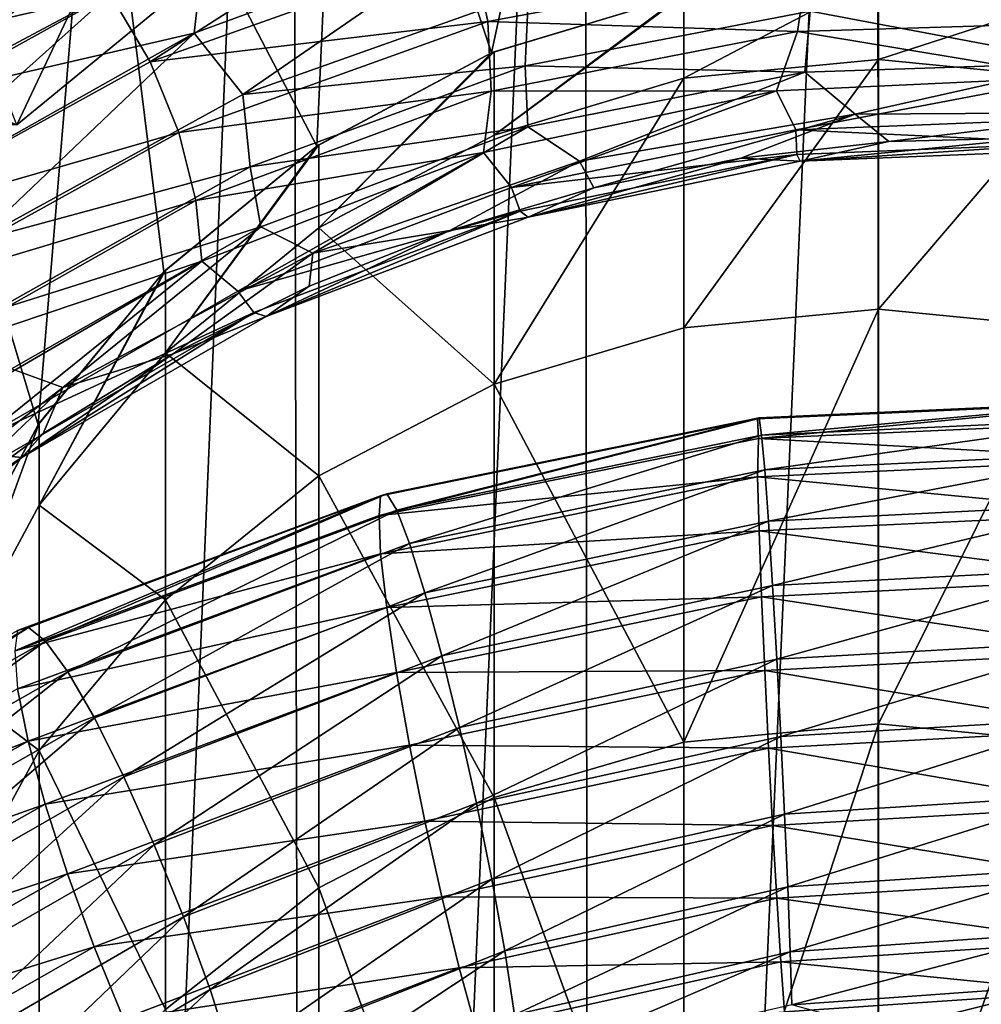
# Model space of a CAD drawing. Header units: metres. Extents: x -80 to 80, y -455 to 95.
# Tile 986 of 1056: x -7 to 1, y 6 to 14. Entities that reach past the tile are written whole.
import ezdxf

# ---------------------------------------------------------------- set-up
doc = ezdxf.new("R2010")
doc.units = ezdxf.units.M
for name, color, linetype in [('solid_501010_K_01', 7, 'CONTINUOUS'), ('solid_501010_k_02', 7, 'CONTINUOUS'), ('solid_501010_k_02_01', 7, 'CONTINUOUS')]:
    doc.layers.add(name, color=color, linetype=linetype)

msp = doc.modelspace()

# ---------------------------------------------------------------- linework, layer by layer
at = {"layer": 'solid_501010_K_01'}
for points in [[(0, 13.797497, 957.101196), (1.658268, 13.634707, 957.087952), (1.658268, 14.336675, 940)], [(-0.572882, 14.20271, 1000.507996), (1.842715, 14.266321, 999.885315), (1.73265, 13.768332, 1000.313232)], [(0, 13.797497, 957.101196), (0, 11.69472, 974.087097), (1.658268, 13.634707, 957.087952)], [(-0.693977, 13.206469, 1003.913025), (1.718024, 13.300171, 1003.298828), (1.634129, 13.649715, 1003.888123)], [(0, 11.69472, 974.087097), (1.658268, 11.533537, 974.06073), (1.658268, 13.634707, 957.087952)], [(-0.19587, 13.338367, 1001.337585), (2.127031, 13.350282, 1000.697205), (0.089489, 13.107934, 1001.840759)], [(2.127031, 13.350282, 1000.697205), (1.333374, 13.138088, 1001.503052), (0.089489, 13.107934, 1001.840759)], [(-0.658131, 12.940313, 1002.655212), (1.649458, 13.032934, 1002.042908), (1.663177, 13.093922, 1002.687378)], [(0, 11.69472, 974.087097), (0, 8.20584, 990.843384), (1.658268, 11.533537, 974.06073)], [(0, 8.20584, 990.843384), (1.658268, 8.047321, 990.804016), (1.658268, 11.533537, 974.06073)], [(-1.002411, 10.781962, 1024.207764), (-1.015307, 10.773754, 1024.864502), (2.18669, 10.916674, 1024.246216)], [(2.18669, 10.916674, 1024.246216), (-1.009362, 10.607923, 1025.492554), (2.203918, 10.750789, 1024.874268)], [(2.158915, 10.924082, 1023.590149), (-1.002411, 10.781962, 1024.207764), (2.18669, 10.916674, 1024.246216)], [(-0.982245, 10.636713, 1023.565491), (-1.002411, 10.781962, 1024.207764), (2.158915, 10.924082, 1023.590149)], [(2.115483, 10.778758, 1022.94928), (-0.982245, 10.636713, 1023.565491), (2.158915, 10.924082, 1023.590149)], [(-0.955901, 10.344244, 1022.978271), (-0.982245, 10.636713, 1023.565491), (2.115483, 10.778758, 1022.94928)], [(2.058746, 10.486964, 1022.364075), (-0.955901, 10.344244, 1022.978271), (2.115483, 10.778758, 1022.94928)], [(2.203918, 10.750789, 1024.874268), (-1.009362, 10.607923, 1025.492554), (2.1869, 10.432603, 1025.435669)], [(-1.009362, 10.607923, 1025.492554), (-1.015404, 10.286063, 1026.053223), (2.1869, 10.432603, 1025.435669)], [(-0.924526, 9.912814, 1022.48468), (-0.955901, 10.344244, 1022.978271), (2.058746, 10.486964, 1022.364075)], [(1.991172, 10.056967, 1021.872986), (-0.924526, 9.912814, 1022.48468), (2.058746, 10.486964, 1022.364075)], [(2.1869, 10.432603, 1025.435669), (-1.015404, 10.286063, 1026.053223), (2.15931, 9.979725, 1025.9104)], [(-1.015404, 10.286063, 1026.053223), (-1.002594, 9.830549, 1026.526367), (2.15931, 9.979725, 1025.9104)], [(-0.889894, 9.369137, 1022.108459), (-0.924526, 9.912814, 1022.48468), (1.991172, 10.056967, 1021.872986)], [(1.916585, 9.515384, 1021.499634), (-0.889894, 9.369137, 1022.108459), (1.991172, 10.056967, 1021.872986)], [(2.15931, 9.979725, 1025.9104), (-1.002594, 9.830549, 1026.526367), (2.116037, 9.428107, 1026.267578)], [(-1.002594, 9.830549, 1026.526367), (-0.982502, 9.275981, 1026.881348), (2.116037, 9.428107, 1026.267578)], [(-0.854182, 8.751497, 1021.86377), (-0.889894, 9.369137, 1022.108459), (1.916585, 9.515384, 1021.499634)], [(1.839672, 8.900339, 1021.257996), (-0.854182, 8.751497, 1021.86377), (1.916585, 9.515384, 1021.499634)], [(2.116037, 9.428107, 1026.267578), (-0.982502, 9.275981, 1026.881348), (2.059433, 8.810525, 1026.482666)], [(-0.982502, 9.275981, 1026.881348), (-0.95622, 8.655312, 1027.093872), (2.059433, 8.810525, 1026.482666)], [(-0.819575, 8.098135, 1021.764282), (-0.854182, 8.751497, 1021.86377), (1.839672, 8.900339, 1021.257996)], [(1.765137, 8.249906, 1021.16156), (-0.819575, 8.098135, 1021.764282), (1.839672, 8.900339, 1021.257996)], [(2.059433, 8.810525, 1026.482666), (-0.95622, 8.655312, 1027.093872), (1.991962, 8.159846, 1026.533936)], [(-0.95622, 8.655312, 1027.093872), (-0.924892, 8.001581, 1027.142212), (1.991962, 8.159846, 1026.533936)], [(-0.788247, 7.446913, 1021.823608), (-0.819575, 8.098135, 1021.764282), (1.765137, 8.249906, 1021.16156)], [(1.697665, 7.601783, 1021.223816), (-0.788247, 7.446913, 1021.823608), (1.765137, 8.249906, 1021.16156)], [(0, 8.20584, 990.843384), (0, 3.354368, 1007.257019), (1.658268, 8.047321, 990.804016)], [(1.991962, 8.159846, 1026.533936), (-0.924892, 8.001581, 1027.142212), (1.917426, 7.511546, 1026.422852)], [(0, 3.354368, 1007.257019), (1.658268, 3.199554, 1007.204956), (1.658268, 8.047321, 990.804016)], [(-0.924892, 8.001581, 1027.142212), (-0.890284, 7.350421, 1027.027954), (1.917426, 7.511546, 1026.422852)], [(-0.761965, 6.83296, 1022.040771), (-0.788247, 7.446913, 1021.823608), (1.697665, 7.601783, 1021.223816)], [(1.641061, 6.990931, 1021.443542), (-0.761965, 6.83296, 1022.040771), (1.697665, 7.601783, 1021.223816)], [(1.917426, 7.511546, 1026.422852), (-0.890284, 7.350421, 1027.027954), (1.840513, 6.90262, 1026.16626)], [(-0.890284, 7.350421, 1027.027954), (-0.854573, 6.738977, 1026.768188), (1.840513, 6.90262, 1026.16626)], [(-0.741873, 6.287544, 1022.393127), (-0.761965, 6.83296, 1022.040771), (1.641061, 6.990931, 1021.443542)], [(1.597789, 6.448444, 1021.798096), (-0.741873, 6.287544, 1022.393127), (1.641061, 6.990931, 1021.443542)], [(1.840513, 6.90262, 1026.16626), (-0.854573, 6.738977, 1026.768188), (1.765926, 6.36976, 1025.780884)], [(-0.854573, 6.738977, 1026.768188), (-0.819941, 6.204087, 1026.379883), (1.765926, 6.36976, 1025.780884)], [(-0.729062, 5.841498, 1022.856995), (-0.741873, 6.287544, 1022.393127), (1.597789, 6.448444, 1021.798096)], [(1.570199, 6.004981, 1022.263489), (-0.729062, 5.841498, 1022.856995), (1.597789, 6.448444, 1021.798096)], [(1.765926, 6.36976, 1025.780884), (-0.819941, 6.204087, 1026.379883), (1.698352, 5.949237, 1025.283691)], [(-0.819941, 6.204087, 1026.379883), (-0.788566, 5.782171, 1025.880249), (1.698352, 5.949237, 1025.283691)], [(1.570199, 6.004981, 1022.263489), (1.303688, 5.693453, 1022.883911), (0.058605, 5.625967, 1023.216125)], [(1.698352, 5.949237, 1025.283691), (-0.788566, 5.782171, 1025.880249), (1.641615, 5.665514, 1024.699829)]]:
    msp.add_3dface(points, dxfattribs=at)
at = {"layer": 'solid_501010_k_02'}
for points in [[(-9.103789, 14.30973, 1001.725952), (-6.493717, 15.759725, 1001.499023), (-8.46087, 14.021783, 1001.409729)], [(-6.493717, 15.759725, 1001.499023), (-5.905424, 15.378936, 1001.151917), (-8.46087, 14.021783, 1001.409729)], [(-9.728815, 13.926185, 1006.06842), (-6.963652, 15.47027, 1005.895996), (-9.817899, 14.460008, 1005.646973)], [(-6.901847, 14.851612, 1006.188843), (-6.963652, 15.47027, 1005.895996), (-9.728815, 13.926185, 1006.06842)], [(-8.46087, 14.021783, 1001.409729), (-5.905424, 15.378936, 1001.151917), (-8.121561, 13.471643, 1001.252136)], [(-5.905424, 15.378936, 1001.151917), (-5.668697, 14.780766, 1000.982361), (-8.121561, 13.471643, 1001.252136)], [(-5.694605, 14.522555, 69), (-7.019347, 15.300571, 69), (-8.609146, 13.852036, 69)], [(-9.577153, 13.32839, 1006.361694), (-6.901847, 14.851612, 1006.188843), (-9.728815, 13.926185, 1006.06842)], [(-9.076262, 12.896196, 1006.487976), (-6.901847, 14.851612, 1006.188843), (-9.577153, 13.32839, 1006.361694)], [(-5.69459, 14.522566, 654), (-11.877767, 14.316772, 654), (-12.557357, 13.250015, 654)], [(-7.247855, 13.247833, 654), (-5.69459, 14.522566, 654), (-12.557357, 13.250015, 654)], [(-7.247843, 13.247844, 69), (-5.694605, 14.522555, 69), (-8.609146, 13.852036, 69)], [(-8.653143, 12.384371, 1006.459961), (-6.461339, 14.348557, 1006.293396), (-9.076262, 12.896196, 1006.487976)], [(-8.121561, 13.471643, 1001.252136), (-5.756045, 14.018301, 1001.003113), (-8.06989, 12.714921, 1001.267029)], [(-5.883733, 13.184081, 1006.065186), (-6.124071, 13.776924, 1006.247925), (-8.653143, 12.384371, 1006.459961)], [(-8.310693, 11.839796, 1006.290466), (-5.883733, 13.184081, 1006.065186), (-8.653143, 12.384371, 1006.459961)], [(-5.740253, 12.611732, 1005.758362), (-5.883733, 13.184081, 1006.065186), (-8.310693, 11.839796, 1006.290466)], [(-8.056923, 11.303157, 1005.992554), (-5.740253, 12.611732, 1005.758362), (-8.310693, 11.839796, 1006.290466)], [(-5.690866, 12.100831, 1005.339783), (-5.740253, 12.611732, 1005.758362), (-8.056923, 11.303157, 1005.992554)], [(-7.897223, 10.814875, 1005.578369), (-5.690866, 12.100831, 1005.339783), (-8.056923, 11.303157, 1005.992554)], [(-7.291566, 11.194763, 1002.116333), (-6.859704, 11.035224, 1002.588806), (-8.761236, 9.572175, 1002.788879)], [(-8.761236, 9.572175, 1002.788879), (-6.859704, 11.035224, 1002.588806), (-8.059061, 9.888877, 1003.298889)], [(-6.859704, 11.035224, 1002.588806), (-7.0264, 10.65006, 1003.185486), (-8.059061, 9.888877, 1003.298889)], [(-8.059061, 9.888877, 1003.298889), (-7.20404, 10.446967, 1003.819275), (-9.051191, 8.945162, 1003.99231)]]:
    msp.add_3dface(points, dxfattribs=at)
at = {"layer": 'solid_501010_k_02_01'}
for points in [[(-2.410668, -27.232048), (-2.478241, 27.228146), (-0.004935, 27.299974)], [(-2.410668, -27.232048), (-0.004935, 27.299974), (0, -27.299999)], [(2.468741, 27.228699), (0, -27.299999), (-0.004935, 27.299974)], [(-4.817393, -27.028463), (-4.936714, 27.014652), (-2.478241, 27.228146)], [(-4.817393, -27.028463), (-2.478241, 27.228146), (-2.410668, -27.232048)], [(2.468741, 27.228699), (2.418479, -27.231606), (0, -27.299999)], [(-7.196311, -26.691648), (-7.357064, 26.663746), (-4.936714, 27.014652)], [(-7.196311, -26.691648), (-4.936714, 27.014652), (-4.817393, -27.028463)], [(-9.521126, -26.227478), (-7.357064, 26.663746), (-7.196311, -26.691648)], [(-2.29668, 18.287197, 828), (-4.515392, 17.655949, 828), (-3.252789, 13.852983, 828)], [(-2.29668, 18.287197, 828), (-3.252789, 13.852983, 828), (-1.658126, 14.336702, 828)], [(-4.515392, 17.655949, 828), (-6.580445, 16.627686, 828), (-4.722425, 13.067439, 828)], [(-4.515392, 17.655949, 828), (-4.722425, 13.067439, 828), (-3.252789, 13.852983, 828)], [(-6.580445, 16.627686, 828), (-8.421332, 15.237486, 828), (-7.067439, 10.722425, 828)], [(-6.580445, 16.627686, 828), (-7.067439, 10.722425, 828), (-6.010409, 12.010409, 828)], [(-6.580445, 16.627686, 828), (-6.010409, 12.010409, 828), (-4.722425, 13.067439, 828)], [(-7.247855, 13.247833, 774), (-7.74418, 14.501627, 774), (-6.049152, 15.780477, 774)], [(-5.69459, 14.522566, 774), (-7.247855, 13.247833, 774), (-6.049152, 15.780477, 774)], [(-6.124071, 13.776924, 1006.247925), (-3.659907, 15.359627, 1005.954773), (-6.461339, 14.348557, 1006.293396)], [(-6.124071, 13.776924, 1006.247925), (-3.417521, 14.741927, 1005.896179), (-3.659907, 15.359627, 1005.954773)], [(-7.616793, 15.07734, 68.959335), (-8.609146, 13.852036, 69), (-7.019347, 15.300571, 69)], [(-8.421332, 15.237486, 828), (-7.852983, 9.252789, 828), (-7.067439, 10.722425, 828)], [(-5.756045, 14.018301, 1001.003113), (-3.276405, 14.929485, 1000.621094), (-5.346484, 13.50392, 1001.110352)], [(-5.668697, 14.780766, 1000.982361), (-3.276405, 14.929485, 1000.621094), (-5.756045, 14.018301, 1001.003113)], [(-3.276405, 14.929485, 1000.621094), (-2.942041, 14.357285, 1000.711731), (-5.346484, 13.50392, 1001.110352)], [(-9.076262, 12.896196, 1006.487976), (-6.461339, 14.348557, 1006.293396), (-6.901847, 14.851612, 1006.188843)], [(-8.121561, 13.471643, 1001.252136), (-5.668697, 14.780766, 1000.982361), (-5.756045, 14.018301, 1001.003113)], [(-3.2863, 14.118058, 1005.705811), (-3.417521, 14.741927, 1005.896179), (-6.124071, 13.776924, 1006.247925)], [(-3.2863, 14.118058, 1005.705811), (-0.592459, 14.617305, 1005.208801), (-3.417521, 14.741927, 1005.896179)], [(1.916569, 14.111024, 1004.280762), (2.118423, 14.674019, 1004.575928), (-0.592459, 14.617305, 1005.208801)], [(-0.680488, 14.031595, 1004.903564), (-0.592459, 14.617305, 1005.208801), (-3.2863, 14.118058, 1005.705811)], [(-0.680488, 14.031595, 1004.903564), (1.916569, 14.111024, 1004.280762), (-0.592459, 14.617305, 1005.208801)], [(-11.877767, 14.316772, 634), (-5.69459, 14.522566, 634), (-7.247855, 13.247833, 634)], [(-7.247855, 13.247833, 634), (-5.69459, 14.522566, 634), (-7.247843, 13.247844, 69)], [(-7.247855, 13.247833, 654), (-7.247855, 13.247833, 774), (-5.69459, 14.522566, 774)], [(-7.247855, 13.247833, 654), (-5.69459, 14.522566, 774), (-5.69459, 14.522566, 654)], [(-5.69459, 14.522566, 634), (-5.694605, 14.522555, 69), (-7.247843, 13.247844, 69)], [(-1.635345, 13.639219, 957.088318), (0, 14.5, 940), (-1.635345, 14.341202, 940)], [(-1.635345, 13.639219, 957.088318), (0, 13.797497, 957.101196), (0, 14.5, 940)], [(0, 13.797497, 957.101196), (1.658268, 14.336675, 940), (0, 14.5, 940)], [(-8.653143, 12.384371, 1006.459961), (-6.124071, 13.776924, 1006.247925), (-6.461339, 14.348557, 1006.293396)], [(-5.346484, 13.50392, 1001.110352), (-2.942041, 14.357285, 1000.711731), (-2.971865, 13.743227, 1001.017822)], [(-1.658126, 14.336702, 828), (-3.252789, 13.852983, 828), (-1.658268, 14.336675, 940)], [(-3.252789, 13.852983, 828), (-3.232754, 13.861254, 940), (-1.658268, 14.336675, 940)], [(-3.232754, 13.160848, 957.049438), (-1.635345, 14.341202, 940), (-1.658268, 14.336675, 940)], [(-3.232754, 13.160848, 957.049438), (-1.635345, 13.639219, 957.088318), (-1.635345, 14.341202, 940)], [(-3.232754, 13.160848, 957.049438), (-1.658268, 14.336675, 940), (-3.232754, 13.861254, 940)], [(-2.942041, 14.357285, 1000.711731), (-0.572882, 14.20271, 1000.507996), (-2.971865, 13.743227, 1001.017822)], [(-2.971865, 13.743227, 1001.017822), (-0.572882, 14.20271, 1000.507996), (-0.617128, 13.690867, 1000.93042)], [(-0.572882, 14.20271, 1000.507996), (1.73265, 13.768332, 1000.313232), (-0.617128, 13.690867, 1000.93042)], [(-5.883733, 13.184081, 1006.065186), (-3.2863, 14.118058, 1005.705811), (-6.124071, 13.776924, 1006.247925)], [(-3.257979, 13.529274, 1005.396606), (-3.2863, 14.118058, 1005.705811), (-5.883733, 13.184081, 1006.065186)], [(-3.257979, 13.529274, 1005.396606), (-0.680488, 14.031595, 1004.903564), (-3.2863, 14.118058, 1005.705811)], [(1.634129, 13.649715, 1003.888123), (1.916569, 14.111024, 1004.280762), (-0.680488, 14.031595, 1004.903564)], [(-8.06989, 12.714921, 1001.267029), (-5.756045, 14.018301, 1001.003113), (-7.595715, 12.268087, 1001.393616)], [(-5.756045, 14.018301, 1001.003113), (-5.346484, 13.50392, 1001.110352), (-7.595715, 12.268087, 1001.393616)], [(-0.856025, 13.534426, 1004.495972), (-0.680488, 14.031595, 1004.903564), (-3.257979, 13.529274, 1005.396606)], [(-0.856025, 13.534426, 1004.495972), (1.634129, 13.649715, 1003.888123), (-0.680488, 14.031595, 1004.903564)], [(-3.252789, 13.852983, 828), (-4.722425, 13.067439, 828), (-3.252809, 13.852976, 940)], [(-4.722425, 13.067439, 828), (-4.705681, 13.078599, 940), (-3.252809, 13.852976, 940)], [(-4.705681, 12.380763, 956.986084), (-3.232754, 13.861254, 940), (-3.252809, 13.852976, 940)], [(-4.705681, 12.380763, 956.986084), (-3.232754, 13.160848, 957.049438), (-3.232754, 13.861254, 940)], [(-4.705681, 12.380763, 956.986084), (-3.252809, 13.852976, 940), (-4.705681, 13.078599, 940)], [(-3.252789, 13.852983, 828), (-3.252809, 13.852976, 940), (-3.232754, 13.861254, 940)], [(-1.635345, 11.538004, 974.061523), (0, 11.69472, 974.087097), (0, 13.797497, 957.101196)], [(-1.635345, 13.639219, 957.088318), (-1.635345, 11.538004, 974.061523), (0, 13.797497, 957.101196)], [(-0.617128, 13.690867, 1000.93042), (1.73265, 13.768332, 1000.313232), (-0.19587, 13.338367, 1001.337585)], [(1.73265, 13.768332, 1000.313232), (2.127031, 13.350282, 1000.697205), (-0.19587, 13.338367, 1001.337585)], [(-5.346484, 13.50392, 1001.110352), (-2.971865, 13.743227, 1001.017822), (-5.284209, 12.894131, 1001.413025)], [(-5.284209, 12.894131, 1001.413025), (-2.971865, 13.743227, 1001.017822), (-2.949032, 13.229116, 1001.437012)], [(-2.971865, 13.743227, 1001.017822), (-0.617128, 13.690867, 1000.93042), (-2.949032, 13.229116, 1001.437012)], [(-2.949032, 13.229116, 1001.437012), (-0.617128, 13.690867, 1000.93042), (-2.51311, 12.942737, 1001.867004)], [(-0.617128, 13.690867, 1000.93042), (-0.19587, 13.338367, 1001.337585), (-2.51311, 12.942737, 1001.867004)], [(-3.232754, 11.06435, 973.984009), (-1.635345, 11.538004, 974.061523), (-1.635345, 13.639219, 957.088318)], [(-3.232754, 13.160848, 957.049438), (-3.232754, 11.06435, 973.984009), (-1.635345, 13.639219, 957.088318)], [(-0.693977, 13.206469, 1003.913025), (1.634129, 13.649715, 1003.888123), (-0.856025, 13.534426, 1004.495972)], [(-5.740253, 12.611732, 1005.758362), (-3.257979, 13.529274, 1005.396606), (-5.883733, 13.184081, 1006.065186)], [(-3.321636, 13.015534, 1004.980286), (-3.257979, 13.529274, 1005.396606), (-5.740253, 12.611732, 1005.758362)], [(-3.321636, 13.015534, 1004.980286), (-0.856025, 13.534426, 1004.495972), (-3.257979, 13.529274, 1005.396606)], [(-3.086037, 12.720144, 1004.408203), (-0.856025, 13.534426, 1004.495972), (-3.321636, 13.015534, 1004.980286)], [(-3.086037, 12.720144, 1004.408203), (-0.693977, 13.206469, 1003.913025), (-0.856025, 13.534426, 1004.495972)], [(-7.595715, 12.268087, 1001.393616), (-5.346484, 13.50392, 1001.110352), (-5.284209, 12.894131, 1001.413025)], [(-2.51311, 12.942737, 1001.867004), (-0.19587, 13.338367, 1001.337585), (-2.393725, 12.715692, 1002.419861)], [(-0.19587, 13.338367, 1001.337585), (-1.157486, 12.96678, 1002.146729), (-2.393725, 12.715692, 1002.419861)], [(-0.19587, 13.338367, 1001.337585), (0.089489, 13.107934, 1001.840759), (-1.157486, 12.96678, 1002.146729)], [(1.663177, 13.093922, 1002.687378), (1.718024, 13.300171, 1003.298828), (-0.693977, 13.206469, 1003.913025)], [(-5.284209, 12.894131, 1001.413025), (-2.949032, 13.229116, 1001.437012), (-5.195168, 12.389419, 1001.831238)], [(-5.195168, 12.389419, 1001.831238), (-2.949032, 13.229116, 1001.437012), (-4.756037, 12.168187, 1002.283264)], [(-2.949032, 13.229116, 1001.437012), (-2.51311, 12.942737, 1001.867004), (-4.756037, 12.168187, 1002.283264)], [(-0.684675, 12.998345, 1003.299622), (-0.693977, 13.206469, 1003.913025), (-3.086037, 12.720144, 1004.408203)], [(-0.684675, 12.998345, 1003.299622), (1.663177, 13.093922, 1002.687378), (-0.693977, 13.206469, 1003.913025)], [(-4.705681, 12.380763, 956.986084), (-3.232754, 11.06435, 973.984009), (-3.232754, 13.160848, 957.049438)], [(-1.157486, 12.96678, 1002.146729), (0.089489, 13.107934, 1001.840759), (-0.658131, 12.940313, 1002.655212)], [(-0.658131, 12.940313, 1002.655212), (1.663177, 13.093922, 1002.687378), (-0.684675, 12.998345, 1003.299622)], [(1.333374, 13.138088, 1001.503052), (1.649458, 13.032934, 1002.042908), (-0.658131, 12.940313, 1002.655212)], [(0.089489, 13.107934, 1001.840759), (1.333374, 13.138088, 1001.503052), (-0.658131, 12.940313, 1002.655212)], [(-4.722425, 13.067439, 828), (-6.010409, 12.010409, 828), (-5.997412, 12.023376, 940)], [(-5.997412, 11.329005, 956.900635), (-4.705681, 13.078599, 940), (-4.722347, 13.067492, 940)], [(-5.997412, 11.329005, 956.900635), (-4.705681, 12.380763, 956.986084), (-4.705681, 13.078599, 940)], [(-4.722425, 13.067439, 828), (-5.997412, 12.023376, 940), (-4.722347, 13.067492, 940)], [(-5.997412, 11.329005, 956.900635), (-4.722347, 13.067492, 940), (-5.997412, 12.023376, 940)], [(-5.690866, 12.100831, 1005.339783), (-3.321636, 13.015534, 1004.980286), (-5.740253, 12.611732, 1005.758362)], [(-5.388107, 11.848443, 1004.782837), (-3.321636, 13.015534, 1004.980286), (-5.690866, 12.100831, 1005.339783)], [(-5.388107, 11.848443, 1004.782837), (-3.086037, 12.720144, 1004.408203), (-3.321636, 13.015534, 1004.980286)], [(-4.722425, 13.067439, 828), (-4.722347, 13.067492, 940), (-4.705681, 13.078599, 940)], [(-4.756037, 12.168187, 1002.283264), (-2.51311, 12.942737, 1001.867004), (-3.605877, 12.356709, 1002.659485)], [(-2.51311, 12.942737, 1001.867004), (-2.393725, 12.715692, 1002.419861), (-3.605877, 12.356709, 1002.659485)], [(-3.012856, 12.520359, 1003.796875), (-0.684675, 12.998345, 1003.299622), (-3.086037, 12.720144, 1004.408203)], [(-2.946808, 12.471343, 1003.155579), (-0.684675, 12.998345, 1003.299622), (-3.012856, 12.520359, 1003.796875)], [(-2.946808, 12.471343, 1003.155579), (-0.658131, 12.940313, 1002.655212), (-0.684675, 12.998345, 1003.299622)], [(-1.157486, 12.96678, 1002.146729), (-0.658131, 12.940313, 1002.655212), (-2.946808, 12.471343, 1003.155579)], [(-2.393725, 12.715692, 1002.419861), (-1.157486, 12.96678, 1002.146729), (-2.946808, 12.471343, 1003.155579)], [(-7.595715, 12.268087, 1001.393616), (-5.284209, 12.894131, 1001.413025), (-7.443912, 11.678769, 1001.696716)], [(-7.443912, 11.678769, 1001.696716), (-5.284209, 12.894131, 1001.413025), (-5.195168, 12.389419, 1001.831238)], [(-3.012856, 12.520359, 1003.796875), (-3.086037, 12.720144, 1004.408203), (-5.388107, 11.848443, 1004.782837)], [(-3.605877, 12.356709, 1002.659485), (-2.393725, 12.715692, 1002.419861), (-2.946808, 12.471343, 1003.155579)], [(-5.253212, 11.667027, 1004.177734), (-3.012856, 12.520359, 1003.796875), (-5.388107, 11.848443, 1004.782837)], [(-5.149536, 11.632934, 1003.542542), (-3.012856, 12.520359, 1003.796875), (-5.253212, 11.667027, 1004.177734)], [(-5.149536, 11.632934, 1003.542542), (-2.946808, 12.471343, 1003.155579), (-3.012856, 12.520359, 1003.796875)], [(-3.605877, 12.356709, 1002.659485), (-2.946808, 12.471343, 1003.155579), (-5.149536, 11.632934, 1003.542542)], [(-7.443912, 11.678769, 1001.696716), (-5.195168, 12.389419, 1001.831238), (-7.291566, 11.194763, 1002.116333)], [(-7.291566, 11.194763, 1002.116333), (-5.195168, 12.389419, 1001.831238), (-6.859704, 11.035224, 1002.588806)], [(-5.195168, 12.389419, 1001.831238), (-4.756037, 12.168187, 1002.283264), (-6.859704, 11.035224, 1002.588806)], [(-5.997412, 11.329005, 956.900635), (-4.705681, 10.29196, 973.857666), (-4.705681, 12.380763, 956.986084)], [(-4.787978, 11.890316, 1002.866394), (-3.605877, 12.356709, 1002.659485), (-5.149536, 11.632934, 1003.542542)], [(-4.756037, 12.168187, 1002.283264), (-3.605877, 12.356709, 1002.659485), (-4.787978, 11.890316, 1002.866394)], [(-4.705681, 12.380763, 956.986084), (-4.705681, 10.29196, 973.857666), (-3.232754, 11.06435, 973.984009)], [(-7.535125, 10.614261, 1005.040405), (-5.690866, 12.100831, 1005.339783), (-7.897223, 10.814875, 1005.578369)], [(-7.535125, 10.614261, 1005.040405), (-5.388107, 11.848443, 1004.782837), (-5.690866, 12.100831, 1005.339783)], [(-6.859704, 11.035224, 1002.588806), (-4.756037, 12.168187, 1002.283264), (-5.932286, 11.319395, 1003.041565)], [(-4.756037, 12.168187, 1002.283264), (-4.787978, 11.890316, 1002.866394), (-5.932286, 11.319395, 1003.041565)], [(-7.058206, 10.046072, 956.796387), (-5.997412, 12.023376, 940), (-6.010407, 12.010407, 940)], [(-7.058206, 10.046072, 956.796387), (-5.997412, 11.329005, 956.900635), (-5.997412, 12.023376, 940)], [(-6.010409, 12.010409, 828), (-6.010407, 12.010407, 940), (-5.997412, 12.023376, 940)], [(-6.010409, 12.010409, 828), (-7.067439, 10.722425, 828), (-6.010407, 12.010407, 940)], [(-7.067439, 10.722425, 828), (-7.058206, 10.736215, 940), (-6.010407, 12.010407, 940)], [(-7.058206, 10.046072, 956.796387), (-6.010407, 12.010407, 940), (-7.058206, 10.736215, 940)], [(-5.932286, 11.319395, 1003.041565), (-4.787978, 11.890316, 1002.866394), (-5.149536, 11.632934, 1003.542542)], [(-5.253212, 11.667027, 1004.177734), (-5.388107, 11.848443, 1004.782837), (-7.535125, 10.614261, 1005.040405)], [(-1.635345, 8.051714, 990.805115), (0, 8.20584, 990.843384), (0, 11.69472, 974.087097)], [(-1.635345, 11.538004, 974.061523), (-1.635345, 8.051714, 990.805115), (0, 11.69472, 974.087097)], [(-7.342455, 10.460709, 1004.445618), (-5.253212, 11.667027, 1004.177734), (-7.535125, 10.614261, 1005.040405)], [(-7.20404, 10.446967, 1003.819275), (-5.253212, 11.667027, 1004.177734), (-7.342455, 10.460709, 1004.445618)], [(-7.20404, 10.446967, 1003.819275), (-5.149536, 11.632934, 1003.542542), (-5.253212, 11.667027, 1004.177734)], [(-5.932286, 11.319395, 1003.041565), (-5.149536, 11.632934, 1003.542542), (-7.20404, 10.446967, 1003.819275)], [(-3.232754, 11.06435, 973.984009), (-1.635345, 8.051714, 990.805115), (-1.635345, 11.538004, 974.061523)], [(-7.0264, 10.65006, 1003.185486), (-5.932286, 11.319395, 1003.041565), (-7.20404, 10.446967, 1003.819275)], [(-7.058206, 10.046072, 956.796387), (-5.997412, 9.250575, 973.687317), (-5.997412, 11.329005, 956.900635)], [(-6.859704, 11.035224, 1002.588806), (-5.932286, 11.319395, 1003.041565), (-7.0264, 10.65006, 1003.185486)], [(-5.997412, 11.329005, 956.900635), (-5.997412, 9.250575, 973.687317), (-4.705681, 10.29196, 973.857666)], [(-4.705681, 10.29196, 973.857666), (-3.232754, 7.585889, 990.689575), (-3.232754, 11.06435, 973.984009)], [(-3.232754, 11.06435, 973.984009), (-3.232754, 7.585889, 990.689575), (-1.635345, 8.051714, 990.805115)], [(2.18669, 10.916674, 1024.246216), (-1.015307, 10.773754, 1024.864502), (-1.009362, 10.607923, 1025.492554)], [(-1.015307, 10.773754, 1024.864502), (-4.198356, 9.958084, 1025.901855), (-1.009362, 10.607923, 1025.492554)], [(-1.015307, 10.773754, 1024.864502), (-4.1882, 10.125901, 1025.275513), (-4.198356, 9.958084, 1025.901855)], [(-4.135002, 10.140733, 1024.621948), (-4.1882, 10.125901, 1025.275513), (-1.015307, 10.773754, 1024.864502)], [(-1.002411, 10.781962, 1024.207764), (-4.135002, 10.140733, 1024.621948), (-1.015307, 10.773754, 1024.864502)], [(-4.051816, 10.005075, 1023.983643), (-4.135002, 10.140733, 1024.621948), (-1.002411, 10.781962, 1024.207764)], [(-0.982245, 10.636713, 1023.565491), (-4.051816, 10.005075, 1023.983643), (-1.002411, 10.781962, 1024.207764)], [(-7.067439, 10.722425, 828), (-7.852983, 9.252789, 828), (-7.847216, 9.266682, 940)], [(-7.067439, 10.722425, 828), (-7.847216, 9.266682, 940), (-7.058206, 10.736215, 940)], [(-7.847216, 8.581365, 956.677368), (-7.058206, 10.736215, 940), (-7.847216, 9.266682, 940)], [(-7.847216, 8.581365, 956.677368), (-7.058206, 10.046072, 956.796387), (-7.058206, 10.736215, 940)], [(-8.059061, 9.888877, 1003.298889), (-7.0264, 10.65006, 1003.185486), (-7.20404, 10.446967, 1003.819275)], [(-1.009362, 10.607923, 1025.492554), (-4.198356, 9.958084, 1025.901855), (-1.015404, 10.286063, 1026.053223)], [(-3.943146, 9.724637, 1023.400696), (-4.051816, 10.005075, 1023.983643), (-0.982245, 10.636713, 1023.565491)], [(-0.955901, 10.344244, 1022.978271), (-3.943146, 9.724637, 1023.400696), (-0.982245, 10.636713, 1023.565491)], [(-9.051191, 8.945162, 1003.99231), (-7.20404, 10.446967, 1003.819275), (-7.342455, 10.460709, 1004.445618)], [(-5.997412, 9.250575, 973.687317), (-4.705681, 6.826266, 990.501038), (-4.705681, 10.29196, 973.857666)], [(-4.705681, 10.29196, 973.857666), (-4.705681, 6.826266, 990.501038), (-3.232754, 7.585889, 990.689575)], [(-4.198356, 9.958084, 1025.901855), (-4.188601, 9.635768, 1026.460327), (-1.015404, 10.286063, 1026.053223)], [(-1.015404, 10.286063, 1026.053223), (-4.188601, 9.635768, 1026.460327), (-1.002594, 9.830549, 1026.526367)], [(-3.813722, 9.307124, 1022.91156), (-3.943146, 9.724637, 1023.400696), (-0.955901, 10.344244, 1022.978271)], [(-0.924526, 9.912814, 1022.48468), (-3.813722, 9.307124, 1022.91156), (-0.955901, 10.344244, 1022.978271)], [(-4.1882, 10.125901, 1025.275513), (-7.262769, 8.820802, 1026.103394), (-4.198356, 9.958084, 1025.901855)], [(-4.1882, 10.125901, 1025.275513), (-7.24149, 8.990638, 1025.481323), (-7.262769, 8.820802, 1026.103394)], [(-7.149509, 9.017702, 1024.835083), (-7.24149, 8.990638, 1025.481323), (-4.1882, 10.125901, 1025.275513)], [(-4.135002, 10.140733, 1024.621948), (-7.149509, 9.017702, 1024.835083), (-4.1882, 10.125901, 1025.275513)], [(-7.00568, 8.900812, 1024.205811), (-7.149509, 9.017702, 1024.835083), (-4.135002, 10.140733, 1024.621948)], [(-4.051816, 10.005075, 1023.983643), (-7.00568, 8.900812, 1024.205811), (-4.135002, 10.140733, 1024.621948)], [(-7.847216, 8.581365, 956.677368), (-7.058206, 7.980296, 973.479492), (-7.058206, 10.046072, 956.796387)], [(-7.058206, 10.046072, 956.796387), (-7.058206, 7.980296, 973.479492), (-5.997412, 9.250575, 973.687317)], [(-4.198356, 9.958084, 1025.901855), (-7.262769, 8.820802, 1026.103394), (-4.188601, 9.635768, 1026.460327)], [(-6.817788, 8.644659, 1023.633362), (-7.00568, 8.900812, 1024.205811), (-4.051816, 10.005075, 1023.983643)], [(-3.943146, 9.724637, 1023.400696), (-6.817788, 8.644659, 1023.633362), (-4.051816, 10.005075, 1023.983643)], [(-3.670864, 8.778461, 1022.539673), (-3.813722, 9.307124, 1022.91156), (-0.924526, 9.912814, 1022.48468)], [(-0.889894, 9.369137, 1022.108459), (-3.670864, 8.778461, 1022.539673), (-0.924526, 9.912814, 1022.48468)], [(-4.188601, 9.635768, 1026.460327), (-4.135757, 9.184536, 1026.933228), (-1.002594, 9.830549, 1026.526367)], [(-1.002594, 9.830549, 1026.526367), (-4.135757, 9.184536, 1026.933228), (-0.982502, 9.275981, 1026.881348)], [(-6.594009, 8.255871, 1023.155396), (-6.817788, 8.644659, 1023.633362), (-3.943146, 9.724637, 1023.400696)], [(-3.813722, 9.307124, 1022.91156), (-6.594009, 8.255871, 1023.155396), (-3.943146, 9.724637, 1023.400696)], [(-7.262769, 8.820802, 1026.103394), (-7.242184, 8.499229, 1026.659424), (-4.188601, 9.635768, 1026.460327)], [(-4.188601, 9.635768, 1026.460327), (-7.242184, 8.499229, 1026.659424), (-4.135757, 9.184536, 1026.933228)], [(-3.523551, 8.176003, 1022.29895), (-3.670864, 8.778461, 1022.539673), (-0.889894, 9.369137, 1022.108459)], [(-0.854182, 8.751497, 1021.86377), (-3.523551, 8.176003, 1022.29895), (-0.889894, 9.369137, 1022.108459)], [(-6.347004, 7.758737, 1022.794983), (-6.594009, 8.255871, 1023.155396), (-3.813722, 9.307124, 1022.91156)], [(-3.670864, 8.778461, 1022.539673), (-6.347004, 7.758737, 1022.794983), (-3.813722, 9.307124, 1022.91156)], [(-7.058206, 7.980296, 973.479492), (-5.997412, 5.802095, 990.246948), (-5.997412, 9.250575, 973.687317)], [(-5.997412, 9.250575, 973.687317), (-5.997412, 5.802095, 990.246948), (-4.705681, 6.826266, 990.501038)], [(-4.135757, 9.184536, 1026.933228), (-4.052877, 8.637453, 1027.289063), (-0.982502, 9.275981, 1026.881348)], [(-0.982502, 9.275981, 1026.881348), (-4.052877, 8.637453, 1027.289063), (-0.95622, 8.655312, 1027.093872)], [(-7.242184, 8.499229, 1026.659424), (-7.150816, 8.058971, 1027.133301), (-4.135757, 9.184536, 1026.933228)], [(-4.135757, 9.184536, 1026.933228), (-7.150816, 8.058971, 1027.133301), (-4.052877, 8.637453, 1027.289063)], [(-7.149509, 9.017702, 1024.835083), (-9.957959, 7.436531, 1024.852051), (-7.24149, 8.990638, 1025.481323)], [(-9.75763, 7.347119, 1024.236938), (-9.957959, 7.436531, 1024.852051), (-7.149509, 9.017702, 1024.835083)], [(-7.00568, 8.900812, 1024.205811), (-9.75763, 7.347119, 1024.236938), (-7.149509, 9.017702, 1024.835083)], [(-9.495931, 7.126894, 1023.680847), (-9.75763, 7.347119, 1024.236938), (-7.00568, 8.900812, 1024.205811)], [(-6.817788, 8.644659, 1023.633362), (-9.495931, 7.126894, 1023.680847), (-7.00568, 8.900812, 1024.205811)], [(-6.092299, 7.188616, 1022.565369), (-6.347004, 7.758737, 1022.794983), (-3.670864, 8.778461, 1022.539673)], [(-3.523551, 8.176003, 1022.29895), (-6.092299, 7.188616, 1022.565369), (-3.670864, 8.778461, 1022.539673)], [(-3.380792, 7.53705, 1022.203003), (-3.523551, 8.176003, 1022.29895), (-0.854182, 8.751497, 1021.86377)], [(-0.819575, 8.098135, 1021.764282), (-3.380792, 7.53705, 1022.203003), (-0.854182, 8.751497, 1021.86377)], [(-9.184249, 6.780905, 1023.220764), (-9.495931, 7.126894, 1023.680847), (-6.817788, 8.644659, 1023.633362)], [(-6.594009, 8.255871, 1023.155396), (-9.184249, 6.780905, 1023.220764), (-6.817788, 8.644659, 1023.633362)], [(-7.150816, 8.058971, 1027.133301), (-7.007514, 7.529459, 1027.493042), (-4.052877, 8.637453, 1027.289063)], [(-4.052877, 8.637453, 1027.289063), (-7.007514, 7.529459, 1027.493042), (-3.944463, 8.027071, 1027.50354)], [(-4.052877, 8.637453, 1027.289063), (-3.944463, 8.027071, 1027.50354), (-0.95622, 8.655312, 1027.093872)], [(-0.95622, 8.655312, 1027.093872), (-3.944463, 8.027071, 1027.50354), (-0.924892, 8.001581, 1027.142212)], [(-7.847216, 8.581365, 956.677368), (-7.847216, 6.530035, 973.242249), (-7.058206, 7.980296, 973.479492)], [(-7.242184, 8.499229, 1026.659424), (-10.087038, 6.90037, 1026.655884), (-7.150816, 8.058971, 1027.133301)], [(-8.840217, 6.330997, 1022.878723), (-9.184249, 6.780905, 1023.220764), (-6.594009, 8.255871, 1023.155396)], [(-6.347004, 7.758737, 1022.794983), (-8.840217, 6.330997, 1022.878723), (-6.594009, 8.255871, 1023.155396)], [(-1.635345, 3.203843, 1007.206421), (0, 3.354368, 1007.257019), (0, 8.20584, 990.843384)], [(-1.635345, 8.051714, 990.805115), (-1.635345, 3.203843, 1007.206421), (0, 8.20584, 990.843384)], [(-5.845465, 6.58081, 1022.479492), (-6.092299, 7.188616, 1022.565369), (-3.523551, 8.176003, 1022.29895)], [(-3.380792, 7.53705, 1022.203003), (-5.845465, 6.58081, 1022.479492), (-3.523551, 8.176003, 1022.29895)], [(-10.087038, 6.90037, 1026.655884), (-9.959779, 6.477462, 1027.13208), (-7.150816, 8.058971, 1027.133301)], [(-7.150816, 8.058971, 1027.133301), (-9.959779, 6.477462, 1027.13208), (-7.007514, 7.529459, 1027.493042)], [(-3.251563, 6.898534, 1022.265137), (-3.380792, 7.53705, 1022.203003), (-0.819575, 8.098135, 1021.764282)], [(-0.788247, 7.446913, 1021.823608), (-3.251563, 6.898534, 1022.265137), (-0.819575, 8.098135, 1021.764282)], [(-3.232754, 7.585889, 990.689575), (-1.635345, 3.203843, 1007.206421), (-1.635345, 8.051714, 990.805115)], [(-7.847216, 6.530035, 973.242249), (-7.058206, 4.552813, 989.936951), (-7.058206, 7.980296, 973.479492)], [(-7.058206, 7.980296, 973.479492), (-7.058206, 4.552813, 989.936951), (-5.997412, 5.802095, 990.246948)], [(-7.007514, 7.529459, 1027.493042), (-6.820064, 6.942279, 1027.713867), (-3.944463, 8.027071, 1027.50354)], [(-3.944463, 8.027071, 1027.50354), (-6.820064, 6.942279, 1027.713867), (-3.815233, 7.386006, 1027.55481)], [(-3.944463, 8.027071, 1027.50354), (-3.815233, 7.386006, 1027.55481), (-0.924892, 8.001581, 1027.142212)], [(-0.924892, 8.001581, 1027.142212), (-3.815233, 7.386006, 1027.55481), (-0.890284, 7.350421, 1027.027954)], [(-8.485457, 5.809526, 1022.666992), (-8.840217, 6.330997, 1022.878723), (-6.347004, 7.758737, 1022.794983)], [(-6.092299, 7.188616, 1022.565369), (-8.485457, 5.809526, 1022.666992), (-6.347004, 7.758737, 1022.794983)], [(-4.705681, 6.826266, 990.501038), (-3.232754, 2.748907, 1007.053467), (-3.232754, 7.585889, 990.689575)], [(-3.232754, 7.585889, 990.689575), (-3.232754, 2.748907, 1007.053467), (-1.635345, 3.203843, 1007.206421)], [(-9.959779, 6.477462, 1027.13208), (-9.760185, 5.975117, 1027.498413), (-7.007514, 7.529459, 1027.493042)], [(-7.007514, 7.529459, 1027.493042), (-9.760185, 5.975117, 1027.498413), (-6.820064, 6.942279, 1027.713867)], [(-5.622024, 5.970263, 1022.550049), (-5.845465, 6.58081, 1022.479492), (-3.380792, 7.53705, 1022.203003)], [(-3.251563, 6.898534, 1022.265137), (-5.622024, 5.970263, 1022.550049), (-3.380792, 7.53705, 1022.203003)], [(-6.820064, 6.942279, 1027.713867), (-6.596623, 6.329054, 1027.77417), (-3.815233, 7.386006, 1027.55481)], [(-3.815233, 7.386006, 1027.55481), (-6.596623, 6.329054, 1027.77417), (-3.672474, 6.749173, 1027.444458)], [(-3.815233, 7.386006, 1027.55481), (-3.672474, 6.749173, 1027.444458), (-0.890284, 7.350421, 1027.027954)], [(-3.143149, 6.294857, 1022.484192), (-3.251563, 6.898534, 1022.265137), (-0.788247, 7.446913, 1021.823608)], [(-0.761965, 6.83296, 1022.040771), (-3.143149, 6.294857, 1022.484192), (-0.788247, 7.446913, 1021.823608)], [(-0.890284, 7.350421, 1027.027954), (-3.672474, 6.749173, 1027.444458), (-0.854573, 6.738977, 1026.768188)], [(-8.141664, 5.248786, 1022.597595), (-8.485457, 5.809526, 1022.666992), (-6.092299, 7.188616, 1022.565369)], [(-5.845465, 6.58081, 1022.479492), (-8.141664, 5.248786, 1022.597595), (-6.092299, 7.188616, 1022.565369)], [(-9.760185, 5.975117, 1027.498413), (-9.499102, 5.42343, 1027.730225), (-6.820064, 6.942279, 1027.713867)], [(-6.820064, 6.942279, 1027.713867), (-9.499102, 5.42343, 1027.730225), (-6.596623, 6.329054, 1027.77417)], [(-5.434574, 5.389781, 1022.775513), (-5.622024, 5.970263, 1022.550049), (-3.251563, 6.898534, 1022.265137)], [(-3.143149, 6.294857, 1022.484192), (-5.434574, 5.389781, 1022.775513), (-3.251563, 6.898534, 1022.265137)], [(-5.997412, 5.802095, 990.246948), (-4.705681, 2.007041, 1006.804077), (-4.705681, 6.826266, 990.501038)], [(-4.705681, 6.826266, 990.501038), (-4.705681, 2.007041, 1006.804077), (-3.232754, 2.748907, 1007.053467)], [(-3.060268, 5.756869, 1022.837585), (-3.143149, 6.294857, 1022.484192), (-0.761965, 6.83296, 1022.040771)], [(-0.741873, 6.287544, 1022.393127), (-3.060268, 5.756869, 1022.837585), (-0.761965, 6.83296, 1022.040771)], [(-6.596623, 6.329054, 1027.77417), (-6.349789, 5.723136, 1027.674561), (-3.672474, 6.749173, 1027.444458)], [(-3.672474, 6.749173, 1027.444458), (-6.349789, 5.723136, 1027.674561), (-3.525162, 6.152805, 1027.189087)], [(-3.672474, 6.749173, 1027.444458), (-3.525162, 6.152805, 1027.189087), (-0.854573, 6.738977, 1026.768188)], [(-0.854573, 6.738977, 1026.768188), (-3.525162, 6.152805, 1027.189087), (-0.819941, 6.204087, 1026.379883)], [(-7.830451, 4.680724, 1022.682129), (-8.141664, 5.248786, 1022.597595), (-5.845465, 6.58081, 1022.479492)], [(-5.622024, 5.970263, 1022.550049), (-7.830451, 4.680724, 1022.682129), (-5.845465, 6.58081, 1022.479492)], [(-7.847216, 6.530035, 973.242249), (-7.847216, 3.126524, 989.583008), (-7.058206, 4.552813, 989.936951)], [(-9.499102, 5.42343, 1027.730225), (-9.187889, 4.852476, 1027.805054), (-6.596623, 6.329054, 1027.77417)], [(-6.596623, 6.329054, 1027.77417), (-9.187889, 4.852476, 1027.805054), (-6.349789, 5.723136, 1027.674561)], [(-5.291272, 4.869227, 1023.132996), (-5.434574, 5.389781, 1022.775513), (-3.143149, 6.294857, 1022.484192)], [(-3.060268, 5.756869, 1022.837585), (-5.291272, 4.869227, 1023.132996), (-3.143149, 6.294857, 1022.484192)], [(-3.007425, 5.315013, 1023.301453), (-3.060268, 5.756869, 1022.837585), (-0.741873, 6.287544, 1022.393127)], [(-0.729062, 5.841498, 1022.856995), (-3.007425, 5.315013, 1023.301453), (-0.741873, 6.287544, 1022.393127)], [(-6.349789, 5.723136, 1027.674561), (-6.095084, 5.158824, 1027.43103), (-3.525162, 6.152805, 1027.189087)], [(-3.525162, 6.152805, 1027.189087), (-6.095084, 5.158824, 1027.43103), (-3.382304, 5.632829, 1026.80542)], [(-3.525162, 6.152805, 1027.189087), (-3.382304, 5.632829, 1026.80542), (-0.819941, 6.204087, 1026.379883)], [(-0.819941, 6.204087, 1026.379883), (-3.382304, 5.632829, 1026.80542), (-0.788566, 5.782171, 1025.880249)], [(-7.569367, 4.135731, 1022.918335), (-7.830451, 4.680724, 1022.682129), (-5.622024, 5.970263, 1022.550049)], [(-5.434574, 5.389781, 1022.775513), (-7.569367, 4.135731, 1022.918335), (-5.622024, 5.970263, 1022.550049)], [(1.570199, 6.004981, 1022.263489), (0.058605, 5.625967, 1023.216125), (-0.729062, 5.841498, 1022.856995)]]:
    msp.add_3dface(points, dxfattribs=at)

doc.saveas('drawing.dxf')
